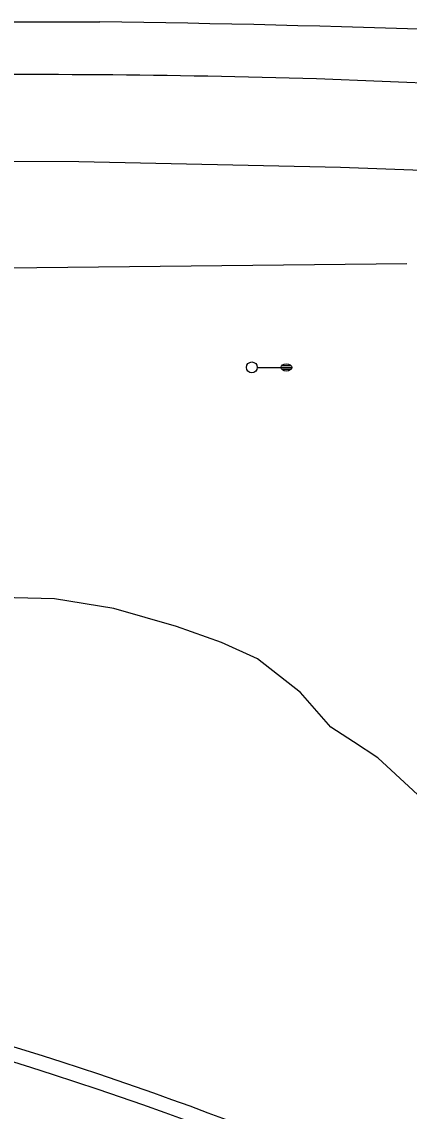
# Model space of a CAD drawing. Extents: x 2145380 to 2157287, y 139568 to 149130.
# Drawn here: x 2150015.9 to 2150122.3, y 142793.1 to 143092.6 of the extents above; entities that cross this region are included whole.
import ezdxf

# ---------------------------------------------------------------- set-up
doc = ezdxf.new("R2010")
doc.units = 0
for name, color, linetype in [('PR_PREVIOUSLY CONSTRUCTED', 7, 'Continuous'), ('TOPO_Asphalt', 7, 'Continuous'), ('TOPO_Flowline', 7, 'Continuous'), ('TOPO_Light Pole', 7, 'Continuous')]:
    doc.layers.add(name, color=color, linetype=linetype)

# ---------------------------------------------------------------- blocks, each defined once
blk = doc.blocks.new('LP')
at = {"layer": 'TOPO_Light Pole'}
blk.add_line((3.81, 0), (20.32, 0), dxfattribs=at)
for points in [[(20.32, 0), (27.94, 0)], [(20.32, 0), (23.5, 0)], [(20.83, 1.27), (27.43, 1.27)], [(20.83, 1.27), (23.5, 1.27)], [(23.71, 1.27), (27.43, 1.27)], [(23.71, 0), (27.94, 0)], [(20.83, -1.27), (27.43, -1.27)], [(20.83, -1.27), (23.5, -1.27)], [(23.71, -1.27), (27.43, -1.27)]]:
    blk.add_lwpolyline(points, dxfattribs=at)
blk.add_circle((0, 0), 3.81, dxfattribs=at)
blk.add_ellipse((24.13, 0), major_axis=(3.81, 0), ratio=0.666667, dxfattribs=at)

msp = doc.modelspace()

# ---------------------------------------------------------------- linework, layer by layer
at = {"layer": 'PR_PREVIOUSLY CONSTRUCTED'}
for radius, start, end in [(978.93, 56.56434, 80.87384), (982.93, 56.56434, 76.40726), (954.93, 56.56435, 80.86038)]:
    msp.add_arc((2149724.2, 141871.47), radius, start, end, dxfattribs=at)
at = {"layer": 'TOPO_Asphalt'}
for points in [[(2149225.45, 143085.48), (2149263.03, 143085.83), (2149299.9, 143086.09), (2149336.93, 143086.42), (2149370.67, 143086.76), (2149404.55, 143087.11), (2149519.41, 143088.41), (2149675.03, 143089.78), (2149834.44, 143091.41), (2149969.98, 143092.65), (2150037.36, 143092.63)], [(2150284.74, 143068.73), (2150243.63, 143070.66), (2150168.97, 143073.99), (2150096.81, 143076.99)], [(2150282.39, 143044.54), (2150228.68, 143047.56), (2150173.1, 143050.01), (2150103.37, 143052.58), (2150031.59, 143054.18), (2149978.98, 143054.29)], [(2150121.65, 143026.07), (2149994.61, 143024.74), (2149990.96, 143024.73), (2149988.45, 143024.81), (2149937.14, 143024.57), (2149875.9, 143024.65), (2149799.48, 143024.08)]]:
    msp.add_lwpolyline(points, dxfattribs=at)
for centre, radius, start, end in [((2149976.93, 138553.31), 4539.72, 86.80001, 89.23734), ((2150015.81, 140187.89), 2890.24, 88.39404, 90.7603)]:
    msp.add_arc(centre, radius, start, end, dxfattribs=at)
at = {"layer": 'TOPO_Flowline'}
msp.add_lwpolyline([(2150128.25, 142876.79), (2150113.64, 142890.29), (2150106.97, 142894.7), (2150100.73, 142898.76), (2150092.42, 142908.23), (2150080.65, 142917.54), (2150070.73, 142922.03), (2150058.38, 142926.39), (2150041.15, 142931.39), (2150024.89, 142934.03), (2150013.85, 142934.28), (2150002.91, 142936.18), (2149996.08, 142938.75), (2149991.41, 142946.5)], dxfattribs=at)

# ---------------------------------------------------------------- block references
at = {"layer": 'TOPO_Light Pole', "xscale": 0.39370000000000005, "yscale": 0.3937000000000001}
msp.add_blockref('LP', (2150079.06, 142997.63), dxfattribs=at)

doc.saveas('drawing.dxf')
